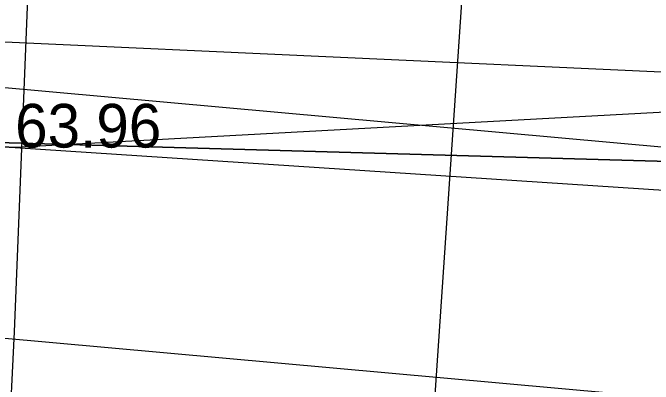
# Model space of a CAD drawing. Extents: x 700746 to 706058, y 6570320 to 6580460.
# Drawn here: x 703016.01 to 703021.14, y 6577447.2 to 6577450.18 of the extents above; entities that cross this region are included whole.
import ezdxf

# ---------------------------------------------------------------- set-up
doc = ezdxf.new("R2010")
doc.units = 0
for name, color, linetype in [('HORISONTAAL-EH2000', 7, 'Continuous'), ('illumineerimisjooned', 7, 'Continuous'), ('Kaitsevöönd', 7, 'Continuous'), ('KPOHULIIN', 7, 'Continuous'), ('Lamami horisontaal_EH2000', 7, 'Continuous'), ('Lõige', 7, 'Continuous'), ('MOOTKORG-EH2000', 7, 'Continuous'), ('Plokid', 7, 'Continuous'), ('RELJEEF', 7, 'Continuous'), ('TEE', 7, 'Continuous')]:
    doc.layers.add(name, color=color, linetype=linetype)

msp = doc.modelspace()

# ---------------------------------------------------------------- linework, layer by layer
at = {"layer": 'HORISONTAAL-EH2000'}
msp.add_open_spline([(702987.195, 6577454.3875), (702986.257, 6577460.1189), (702989.2646, 6577460.6123), (702989.9514, 6577467.5171), (702993.6236, 6577470.384), (702997.2939, 6577474.2683), (703002.0901, 6577476.0637), (703006.7416, 6577480.3714), (703012.7592, 6577480.9475), (703018.1164, 6577479.1657), (703023.6437, 6577477.7384), (703026.2562, 6577474.0269), (703030.2571, 6577468.6033), (703034.4845, 6577466.2854), (703037.738, 6577461.222), (703038.0539, 6577456.7511), (703040.105, 6577453.4667), (703041.3437, 6577452.521), (703045.0627, 6577451.9213), (703046.7196, 6577454.1452), (703046.5527, 6577456.847), (703050.2553, 6577454.7513), (703056.9871, 6577451.871), (703056.8925, 6577449.5925), (703053.7588, 6577449.1744), (703050.24, 6577448.585)], degree=2, dxfattribs=at)
at = {"layer": 'illumineerimisjooned'}
msp.add_lwpolyline([(702863.7843, 6577290.0182), (702865.2141, 6577375.3325), (702864.3851, 6577440.1642), (702864.3788, 6577440.2244), (702864.3787, 6577440.2332), (702862.0353, 6577463.486), (703118.8219, 6577440.2872), (703124.0163, 6577437.3889), (703150.8754, 6577263.8705), (703165.1333, 6577171.5624), (703165.1733, 6577171.5044), (703167.0532, 6577159.4332)], dxfattribs=at)
at = {"layer": 'Kaitsevöönd'}
for points in [[(703068.1164, 6577444.8047), (703028.2763, 6577448.7904), (703006.028, 6577449.4203), (702985.9644, 6577451.3219), (702976.9436, 6577453.8404), (702964.4531, 6577454.8818), (702951.2027, 6577455.7234), (702938.7924, 6577457.4069), (702920.5063, 6577459.5096), (702912.4888, 6577460.9872), (702907.3262, 6577462.0201), (702883.7708, 6577462.2287), (702869.8042, 6577460.3794), (702866.9877, 6577458.4422), (702864.1965, 6577442.7636), (702863.5666, 6577397.3066), (702862.6696, 6577392.5952), (702860.2949, 6577389.2692), (702852.9166, 6577385.6903), (702840.4348, 6577386.0867), (702840.1431, 6577379.1717), (702829.2287, 6577377.1164), (702819.1223, 6577373.8549), (702795.7807, 6577362.9574)], [(702795.7807, 6577362.9574), (702819.1223, 6577373.8549), (702829.2287, 6577377.1164), (702840.1431, 6577379.1717), (702840.4348, 6577386.0867), (702852.9166, 6577385.6903), (702860.2949, 6577389.2692), (702862.6696, 6577392.5952), (702863.5666, 6577397.3066), (702864.1965, 6577442.7636), (702866.9877, 6577458.4422), (702869.8042, 6577460.3794), (702883.7708, 6577462.2287), (702907.3262, 6577462.0201), (702912.4888, 6577460.9872), (702920.5063, 6577459.5096), (702938.7924, 6577457.4069), (702951.2027, 6577455.7234), (702964.4531, 6577454.8818), (702976.9436, 6577453.8404), (702985.9644, 6577451.3219), (703006.028, 6577449.4203), (703028.2763, 6577448.7904), (703068.1164, 6577444.8047)]]:
    msp.add_lwpolyline(points, dxfattribs=at)
at = {"layer": 'KPOHULIIN'}
msp.add_lwpolyline([(703039.1361, 6577448.8923), (703002.9335, 6577450.5342), (702965.9417, 6577455.5367), (702952.1022, 6577456.6964), (702904.8138, 6577462.9552), (702884.9595, 6577463.4513), (702869.844, 6577461.4645), (702865.6514, 6577459.0913), (702863.169, 6577441.5958), (702862.2943, 6577397.9545), (702861.5293, 6577393.5113), (702859.8, 6577390.1026), (702852.2093, 6577386.6728), (702839.7081, 6577387.1568), (702839.039, 6577386.5904), (702839.0268, 6577380.0434), (702828.9998, 6577378.2001), (702826.5809, 6577377.4174), (702819.524, 6577374.9287), (702807.7677, 6577369.3208)], dxfattribs=at)
at = {"layer": 'Lamami horisontaal_EH2000'}
msp.add_lwpolyline([(703016.1799, 6577451.5663), (703016.0216, 6577447.6241), (703015.9761, 6577446.695), (703015.9143, 6577445.7672), (703015.8362, 6577444.8407), (703015.7418, 6577443.9153), (703015.3316, 6577440.2165), (703015.2259, 6577439.2921), (703015.1141, 6577438.3686), (703014.996, 6577437.4458), (703014.8718, 6577436.5237), (703013.2566, 6577424.8325), (703013.1434, 6577423.9744), (703013.0407, 6577423.1152), (703012.9487, 6577422.2547), (703012.8671, 6577421.393), (703012.4754, 6577416.9638), (703012.4355, 6577416.5928), (703012.3817, 6577416.2241)], dxfattribs=at)
at = {"layer": 'Lõige'}
msp.add_lwpolyline([(702979.0883, 6577176.7292), (702985.2552, 6577208.9364), (702991.177, 6577252.569), (703011.296, 6577328.533), (703016.385, 6577403.046), (703020.997, 6577470.5753)], dxfattribs=at)
at = {"layer": 'Plokid'}
msp.add_lwpolyline([(703043.3388, 6577445.0984), (703121.8977, 6577438.0012), (703148.8989, 6577263.5649), (703163.2266, 6577170.8048), (703163.2673, 6577170.7457), (703164.3255, 6577163.9511), (703092.6645, 6577217.1885), (702865.8087, 6577291.4598), (702867.2143, 6577375.3285), (702866.3837, 6577440.2799), (702866.3775, 6577440.34), (702866.3775, 6577440.3463), (702864.2681, 6577461.2761), (703043.3388, 6577445.0984)], dxfattribs=at)
at = {"layer": 'RELJEEF'}
msp.add_lwpolyline([(703039.79, 6577447.54), (703025.22, 6577449.6), (703016.03, 6577449.1), (703007.61, 6577449.54), (702997.49, 6577450.76), (702985.4, 6577452.59), (702970.52, 6577454.63), (702941.4294, 6577457.8572), (702936.3026, 6577458.7733)], dxfattribs=at)
at = {"layer": 'TEE'}
msp.add_lwpolyline([(702854.2953, 6577385.64), (702860.4794, 6577389.5747), (702862.4411, 6577395.0524), (702863.3903, 6577422.0514), (702863.2279, 6577439.7244), (702864.8305, 6577448.8111), (702868.15, 6577454.0199), (702882.0628, 6577461.794), (702891.3715, 6577462.9179), (702902.0983, 6577461.7124), (702930.372, 6577458.1828), (702970.52, 6577454.63), (702979.7407, 6577452.6999), (703007.61, 6577449.54), (703016.03, 6577449.1), (703039.79, 6577447.54), (703064.11, 6577445.63), (703091.649, 6577443.0363), (703115.4305, 6577437.527), (703121.5041, 6577429.6379), (703126.0339, 6577420.5628), (703128.4167, 6577398.5233), (703132.0822, 6577374.6215), (703133.755, 6577354.122)], dxfattribs=at)

# ---------------------------------------------------------------- texts
at = {"layer": 'MOOTKORG-EH2000'}
msp.add_text('63.96', height=0.35, dxfattribs=at).set_placement((703016.03, 6577449.1))

doc.saveas('drawing.dxf')
